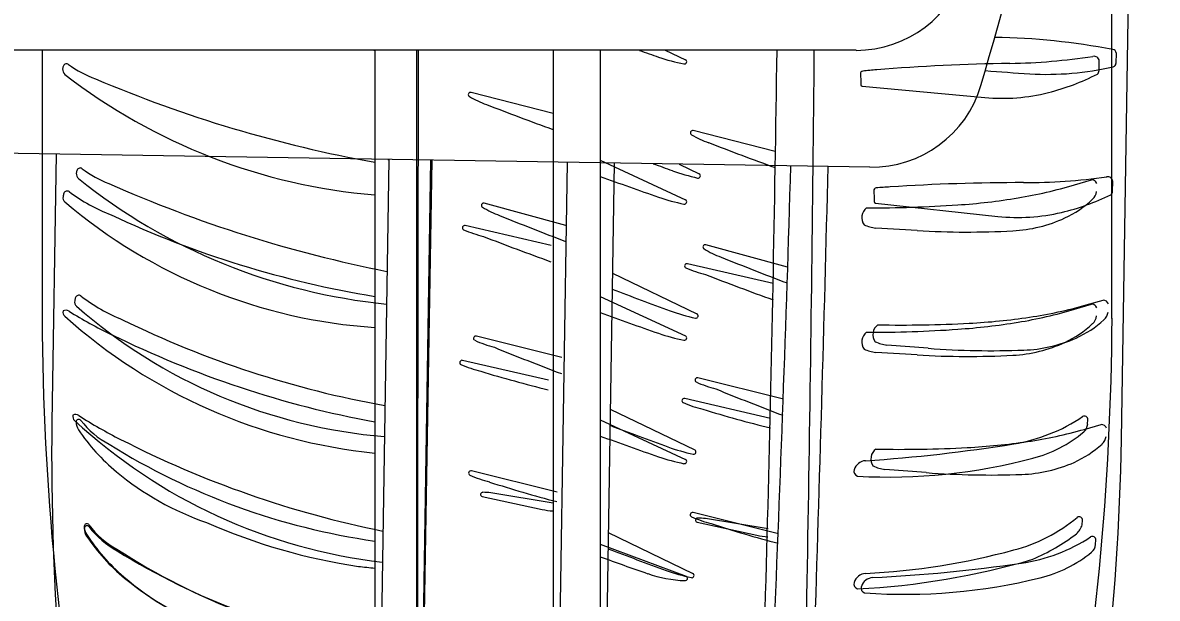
# Model space of a CAD drawing. Extents: x 10133 to 2270741, y 5363 to 1733450.
# Drawn here: x 33527.4 to 33544, y 8413.88 to 8422.31 of the extents above; entities that cross this region are included whole.
import ezdxf

# ---------------------------------------------------------------- set-up
doc = ezdxf.new("R2010")
doc.units = 0
doc.layers.add('StdDetailLabel', color=7, linetype='Continuous')

msp = doc.modelspace()

# ---------------------------------------------------------------- linework, layer by layer
at = {"layer": 'StdDetailLabel'}
for p, q in [((33543.339, 8417.977), (33543.339, 8434.385)), ((33543.479, 8416.208), (33543.739, 8432.613)), ((33539.593, 8421.903), (33525.571, 8421.903)), ((33527.681, 8421.903), (33527.681, 8417.977)), ((33532.549, 8421.903), (33532.549, 8408.006)), ((33535.161, 8421.903), (33535.161, 8408.044)), ((33535.85, 8421.903), (33535.85, 8408.042)), ((33536.801, 8421.903), (33537.095, 8421.766)), ((33543.4, 8421.865), (33543.395, 8421.712)), ((33543.151, 8421.607), (33543.153, 8421.749)), ((33527.979, 8421.63), (33527.979, 8421.63)), ((33528.013, 8421.551), (33528.013, 8421.551)), ((33539.658, 8421.556), (33539.663, 8421.448)), ((33539.663, 8421.447), (33539.664, 8421.398)), ((33539.682, 8421.377), (33541.476, 8421.211)), ((33535.159, 8420.978), (33533.959, 8421.286)), ((33538.411, 8420.42), (33537.211, 8420.728)), ((33539.796, 8420.192), (33525.776, 8420.414)), ((33527.885, 8420.381), (33527.822, 8416.456)), ((33532.753, 8420.304), (33532.533, 8406.409)), ((33535.364, 8420.262), (33535.144, 8406.405)), ((33536.053, 8420.251), (33535.833, 8406.393)), ((33535.85, 8420.292), (33537.095, 8419.714)), ((33537.004, 8420.236), (33537.296, 8420.095)), ((33528.179, 8420.104), (33528.179, 8420.104)), ((33528.211, 8420.024), (33528.211, 8420.024)), ((33542.792, 8419.934), (33543.038, 8420.007)), ((33543.349, 8419.84), (33543.353, 8419.982)), ((33527.987, 8419.761), (33527.987, 8419.761)), ((33539.855, 8419.844), (33539.859, 8419.737)), ((33539.859, 8419.735), (33539.859, 8419.686)), ((33528.013, 8419.682), (33528.013, 8419.682)), ((33535.347, 8419.338), (33534.152, 8419.665)), ((33539.747, 8419.595), (33539.747, 8419.595)), ((33539.876, 8419.665), (33541.667, 8419.471)), ((33535.13, 8419.045), (33533.874, 8419.335)), ((33539.711, 8419.347), (33539.711, 8419.347)), ((33540.488, 8419.263), (33539.883, 8419.298)), ((33538.59, 8418.728), (33537.395, 8419.055)), ((33538.382, 8418.486), (33537.126, 8418.777)), ((33536.027, 8418.641), (33537.263, 8418.044)), ((33528.157, 8418.235), (33528.157, 8418.235)), ((33535.85, 8418.297), (33537.095, 8417.719)), ((33542.963, 8418.173), (33543.211, 8418.243)), ((33527.987, 8418.085), (33527.987, 8418.085)), ((33528.075, 8418.081), (33528.075, 8418.081)), ((33528.182, 8418.156), (33528.182, 8418.156)), ((33542.792, 8418.112), (33543.038, 8418.186)), ((33528.013, 8418.006), (33528.013, 8418.006)), ((33539.913, 8417.883), (33539.913, 8417.883)), ((33535.288, 8417.405), (33534.037, 8417.716)), ((33539.747, 8417.774), (33539.747, 8417.774)), ((33539.873, 8417.635), (33539.873, 8417.635)), ((33540.649, 8417.539), (33540.044, 8417.584)), ((33539.711, 8417.526), (33539.711, 8417.526)), ((33540.488, 8417.442), (33539.883, 8417.477)), ((33535.09, 8417.07), (33533.834, 8417.361)), ((33538.53, 8416.795), (33537.279, 8417.106)), ((33538.342, 8416.512), (33537.086, 8416.802)), ((33528.13, 8416.559), (33528.13, 8416.559)), ((33528.218, 8416.554), (33528.218, 8416.554)), ((33535.996, 8416.647), (33537.232, 8416.049)), ((33528.155, 8416.48), (33528.155, 8416.48)), ((33535.85, 8416.489), (33537.095, 8415.911)), ((33542.934, 8416.351), (33543.182, 8416.421)), ((33542.983, 8416.428), (33542.986, 8416.496)), ((33539.884, 8416.061), (33539.884, 8416.061)), ((33535.217, 8415.432), (33533.966, 8415.742)), ((33539.844, 8415.814), (33539.844, 8415.814)), ((33540.62, 8415.717), (33540.016, 8415.762)), ((33535.161, 8415.269), (33534.247, 8415.421)), ((33534.122, 8415.367), (33534.998, 8415.178)), ((33538.459, 8414.822), (33537.208, 8415.132)), ((33537.266, 8414.99), (33538.142, 8414.801)), ((33538.305, 8414.893), (33537.39, 8415.044)), ((33542.904, 8414.953), (33542.907, 8415.021)), ((33535.967, 8414.839), (33537.203, 8414.241)), ((33543.099, 8414.665), (33543.103, 8414.732)), ((33535.85, 8414.67), (33537.107, 8414.198))]:
    msp.add_line(p, q, dxfattribs=at)
for points in [[(33533.182, 8421.903), (33533.165, 8408.308), (33533.166, 8421.903)], [(33533.385, 8420.294), (33533.153, 8406.701), (33533.369, 8420.294)]]:
    msp.add_lwpolyline(points, dxfattribs=at)
for centre, radius, start, end in [((33474.513, 8441.056), 69.739, 343.61958, 355.15331), ((33539.593, 8423.569), 1.667, 270, 344.5276), ((33541.461, 8412.06), 10.034, 79.1329, 89.0676), ((33534.041, 8434.46), 12.647, 263.1628, 263.2279), ((33551.805, 8465.568), 46.296, 250.5935, 250.9614), ((32957.633, 8430.098), 580.862, 357.831505, 359.191611), ((32641.288, 8429.961), 897.73, 358.603214, 359.48568), ((33543.348, 8421.862), 0.052, 3.3579, 84.3976), ((33528.037, 8421.657), 0.0493, 53.4731, 155.3793), ((33528.975, 8422.924), 1.527, 233.4731, 250.2677), ((33537.647, 8424.541), 2.895, 250.9614, 258.5947), ((33537.081, 8421.736), 0.0332, 258.5947, 65.0976), ((33542.321, 8391.553), 30.162, 90.9031, 94.6132), ((33541.704, 8430.691), 8.98, 270.9031, 278.6904), ((33543.077, 8421.738), 0.0771, 8.0357, 101.9107), ((33543.348, 8421.708), 0.0472, 283.0049, 4.1585), ((33528.138, 8421.611), 0.16, 155.3793, 173.2361), ((33528.102, 8421.636), 0.123, 182.7438, 223.7238), ((33533.258, 8428.317), 8.561, 232.2165, 265.2525), ((33539.695, 8421.562), 0.0377, 95.7384, 189.4425), ((33540.733, 8411.233), 10.418, 94.6132, 95.7384), ((33543.362, 8442.804), 21.28, 264.9399, 266.6974), ((33542.385, 8425.877), 4.326, 266.6974, 283.0049), ((33541.577, 8424.571), 3.39, 284.2057, 297.1795), ((33543.084, 8421.607), 0.0667, 307.9025, 359.446), ((33535.943, 8439.064), 19.105, 246.9388, 259.7673), ((33539.686, 8421.398), 0.0219, 180.8136, 260.0077), ((33539.822, 8421.859), 1.667, 269.092, 343.6196), ((33533.95, 8421.254), 0.0332, 74.6654, 241.1682), ((33534.681, 8422.507), 1.484, 239.7738, 250.4386), ((33541.73, 8423.967), 2.767, 264.7308, 284.2057), ((33550.925, 8464.272), 46.296, 248.8015, 250.0859), ((33537.202, 8420.696), 0.0332, 74.6654, 241.1682), ((33537.933, 8421.948), 1.484, 239.7738, 250.4386), ((33554.176, 8463.714), 46.296, 248.8015, 250.0859), ((33534.443, 8432.836), 12.647, 262.2548, 262.3199), ((33552.698, 8463.659), 46.296, 249.6855, 250.0534), ((32958.038, 8437.609), 580.862, 356.923508, 358.283614), ((32641.731, 8442.485), 897.73, 357.695217, 358.577684), ((33528.337, 8420.082), 0.16, 154.4713, 172.3281), ((33528.301, 8420.107), 0.123, 181.8358, 222.8158), ((33528.237, 8420.13), 0.0493, 52.5651, 154.4713), ((33529.195, 8421.381), 1.527, 232.5651, 249.3597), ((33551.805, 8463.516), 46.296, 249.8409, 250.9614), ((33537.892, 8422.861), 2.895, 250.0534, 257.6867), ((33537.281, 8420.065), 0.0332, 257.6867, 64.1896), ((33542.046, 8428.946), 8.98, 269.9951, 277.7824), ((33543.276, 8419.973), 0.0771, 7.1277, 101.0027), ((33533.563, 8426.706), 8.561, 231.3085, 264.3445), ((33536.418, 8437.41), 19.105, 246.0308, 258.8593), ((33539.892, 8419.85), 0.0377, 94.8304, 188.5345), ((33540.766, 8409.506), 10.418, 93.7052, 94.8304), ((33542.042, 8389.803), 30.162, 89.9951, 93.7052), ((33540.864, 8426.367), 6.716, 279.4273, 286.6814), ((33543.041, 8419.927), 0.0807, 19.6425, 91.4392), ((33528.066, 8419.744), 0.0815, 167.6095, 229.0281), ((33528.269, 8419.716), 0.286, 160.9351, 170.8613), ((33528.045, 8419.793), 0.0493, 53.436, 160.9351), ((33529.645, 8421.95), 2.636, 233.436, 248.7863), ((33537.647, 8422.489), 2.895, 250.9614, 258.5947), ((33537.081, 8419.684), 0.0332, 258.5947, 65.0976), ((33540.468, 8428.752), 9.134, 273.8495, 279.4273), ((33541.821, 8422.828), 3.39, 283.2977, 296.2715), ((33542.012, 8420.825), 1.518, 294.8423, 313.3406), ((33542.921, 8419.862), 0.194, 313.3406, 351.9764), ((33543.282, 8419.842), 0.0667, 306.9945, 358.538), ((33533.061, 8425.625), 7.798, 229.6525, 266.236), ((33534.143, 8419.633), 0.0332, 73.7574, 240.2602), ((33534.894, 8420.874), 1.484, 238.8658, 249.5306), ((33539.853, 8419.453), 0.177, 126.5764, 216.8964), ((33539.786, 8438.885), 19.29, 269.8834, 273.8495), ((33539.88, 8419.686), 0.0219, 179.9056, 259.0997), ((33534.896, 8432.72), 14.611, 244.8716, 260.7594), ((33551.797, 8462.377), 46.296, 247.8935, 249.1779), ((33541.965, 8422.222), 2.767, 263.8228, 283.2977), ((33541.781, 8421.324), 2.068, 272.9562, 294.8423), ((33533.865, 8419.303), 0.0332, 74.6654, 241.1682), ((33534.572, 8420.949), 1.824, 246.6693, 256.2855), ((33539.962, 8419.902), 0.609, 245.6557, 262.5228), ((33541.23, 8431.998), 12.757, 266.6652, 272.9562), ((33550.88, 8462.34), 46.296, 248.8015, 250.1053), ((33537.386, 8419.023), 0.0332, 73.7574, 240.2602), ((33538.136, 8420.264), 1.484, 238.8658, 249.5306), ((33555.04, 8461.767), 46.296, 247.8935, 249.1779), ((33537.117, 8418.744), 0.0332, 74.6654, 241.1682), ((33537.824, 8420.391), 1.824, 246.6693, 256.2855), ((33554.132, 8461.781), 46.296, 248.8015, 250.1053), ((33552.665, 8461.607), 46.296, 248.9329, 250.0534), ((33528.236, 8418.216), 0.0815, 166.7015, 228.1201), ((33528.438, 8418.185), 0.286, 160.0271, 169.9533), ((33528.216, 8418.266), 0.0493, 52.528, 160.0271), ((33529.85, 8420.398), 2.636, 232.528, 247.8783), ((33543.211, 8418.162), 0.0807, 18.7345, 90.5312), ((33528.066, 8418.068), 0.0815, 167.6095, 229.0281), ((33528.027, 8418.015), 0.0813, 54.3683, 119.9508), ((33531.536, 8423.626), 6.537, 238.0234, 244.1989), ((33533.324, 8424.018), 7.798, 228.7445, 265.328), ((33551.805, 8461.521), 46.296, 249.8409, 250.9614), ((33537.859, 8420.809), 2.895, 250.0534, 257.6867), ((33537.249, 8418.014), 0.0332, 257.6867, 64.1896), ((33540.864, 8424.545), 6.716, 279.4273, 286.6814), ((33541.138, 8424.636), 6.716, 278.5193, 285.7734), ((33543.041, 8418.105), 0.0807, 19.6425, 91.4392), ((33543.091, 8418.099), 0.194, 312.4326, 351.0684), ((33567.28, 8418.144), 39.6, 180.2409, 190.8621), ((33533.351, 8423.962), 7.998, 228.1274, 264.247), ((33535.27, 8431.083), 14.611, 243.9636, 259.8514), ((33540.016, 8417.739), 0.177, 125.6684, 215.9884), ((33540.258, 8437.169), 19.29, 268.9754, 272.9415), ((33540.468, 8426.931), 9.134, 273.8495, 279.4273), ((33540.779, 8427.027), 9.134, 272.9415, 278.5193), ((33503.74, 8418.144), 39.6, 349.1379, 359.7591), ((33542.012, 8419.003), 1.518, 294.8423, 313.3406), ((33542.198, 8419.076), 1.518, 293.9343, 312.4326), ((33542.921, 8418.04), 0.194, 313.3406, 351.9764), ((33535.243, 8431.018), 14.805, 243.7357, 259.5185), ((33534.027, 8417.684), 0.0332, 73.7574, 240.2602), ((33537.647, 8420.494), 2.895, 250.9614, 258.5947), ((33537.081, 8417.689), 0.0332, 258.5947, 65.0976), ((33539.853, 8417.632), 0.177, 126.5764, 216.8964), ((33539.786, 8437.063), 19.29, 269.8834, 273.8495), ((33534.76, 8419.318), 1.824, 245.7613, 255.3776), ((33551.722, 8460.445), 46.296, 247.8935, 249.1973), ((33540.133, 8418.186), 0.609, 244.7477, 261.6149), ((33541.781, 8419.502), 2.068, 272.9562, 294.8423), ((33541.975, 8419.578), 2.068, 272.0482, 293.9343), ((33539.962, 8418.081), 0.609, 245.6557, 262.5228), ((33541.23, 8430.176), 12.757, 266.6652, 272.9562), ((33541.593, 8430.26), 12.757, 265.7572, 272.0482), ((33533.826, 8417.329), 0.0332, 74.6654, 241.1682), ((33534.532, 8418.975), 1.824, 246.6693, 256.2855), ((33539.404, 8434.567), 18.157, 253.0131, 256.249), ((33537.27, 8417.074), 0.0332, 73.7574, 240.2602), ((33538.002, 8418.708), 1.824, 245.7613, 255.3776), ((33554.964, 8459.835), 46.296, 247.8935, 249.1973), ((33537.077, 8416.77), 0.0332, 74.6654, 241.1682), ((33537.784, 8418.417), 1.824, 246.6693, 256.2855), ((33528.21, 8416.541), 0.0815, 166.7015, 228.1201), ((33528.17, 8416.488), 0.0813, 53.4603, 119.0428), ((33531.767, 8422.043), 6.537, 237.1155, 243.2909), ((33542.656, 8434.009), 18.157, 253.0131, 256.249), ((33567.419, 8415.995), 39.6, 179.3329, 189.9541), ((33533.587, 8422.35), 7.998, 227.2194, 263.339), ((33528.216, 8416.459), 0.0383, 37.516, 179.465), ((33528.38, 8416.458), 0.203, 179.465, 213.9295), ((33529.266, 8417.266), 1.286, 217.516, 241.892), ((33552.634, 8459.612), 46.296, 248.9329, 250.0534), ((33541.5, 8418.625), 2.519, 279.1647, 304.0205), ((33542.937, 8416.496), 0.0493, 357.1988, 124.0205), ((33542.822, 8416.438), 0.162, 310.0726, 356.4955), ((33543.183, 8416.34), 0.0807, 18.7345, 90.5312), ((33530.637, 8417.976), 2.923, 213.9295, 230.2251), ((33551.805, 8459.713), 46.296, 249.8409, 250.9614), ((33541.109, 8422.814), 6.716, 278.5193, 285.7734), ((33541.689, 8417.785), 1.922, 284.8167, 310.0726), ((33543.062, 8416.278), 0.194, 312.4326, 351.0684), ((33533.964, 8424.648), 10.033, 238.0867, 261.8949), ((33535.59, 8429.375), 14.805, 242.8277, 258.6105), ((33537.828, 8418.815), 2.895, 250.0534, 257.6867), ((33537.217, 8416.019), 0.0332, 257.6867, 64.1896), ((33538.201, 8439.072), 23.231, 273.7758, 279.1647), ((33539.987, 8415.918), 0.177, 125.6684, 215.9884), ((33540.229, 8435.348), 19.29, 268.9754, 272.9415), ((33540.75, 8425.206), 9.134, 272.9415, 278.5193), ((33503.887, 8417.002), 39.6, 348.2299, 358.8511), ((33542.169, 8417.255), 1.518, 293.9343, 312.4326), ((33537.647, 8418.686), 2.895, 250.9614, 258.5947), ((33537.081, 8415.881), 0.0332, 258.5947, 65.0976), ((33539.743, 8415.706), 0.186, 93.7758, 163.0549), ((33540.064, 8423.929), 8.277, 266.8967, 284.8167), ((33531.465, 8418.97), 4.216, 230.2251, 250.9326), ((33533.956, 8415.71), 0.0332, 73.7574, 240.2602), ((33539.639, 8415.738), 0.0773, 163.0549, 251.9458), ((33540.104, 8416.365), 0.609, 244.7477, 261.6149), ((33541.564, 8428.439), 12.757, 265.7572, 272.0482), ((33541.946, 8417.757), 2.068, 272.0482, 293.9343), ((33534.689, 8417.345), 1.824, 245.7613, 255.3776), ((33539.807, 8432.858), 18.157, 252.1051, 255.341), ((33534.129, 8415.397), 0.0312, 85.3217, 257.1161), ((33533.999, 8412.529), 2.903, 85.1092, 87.3869), ((33535.223, 8416.192), 1.039, 257.4689, 266.389), ((33537.199, 8415.1), 0.0332, 73.7574, 240.2602), ((33537.932, 8416.735), 1.824, 245.7613, 255.3776), ((33537.273, 8415.021), 0.0312, 85.3217, 257.1161), ((33537.143, 8412.152), 2.903, 85.1092, 87.3869), ((33541.322, 8416.85), 2.339, 284.3322, 310.1297), ((33542.858, 8415.021), 0.0493, 357.1988, 124.0205), ((33528.334, 8414.93), 0.0383, 36.608, 178.557), ((33528.498, 8414.926), 0.203, 178.557, 213.0215), ((33528.336, 8414.9), 0.0383, 37.516, 179.465), ((33528.5, 8414.898), 0.203, 179.465, 213.9295), ((33529.396, 8415.719), 1.286, 216.608, 240.984), ((33529.386, 8415.706), 1.286, 217.516, 241.892), ((33533.588, 8422.939), 8.69, 246.244, 261.5561), ((33543.05, 8432.248), 18.157, 252.1051, 255.341), ((33542.611, 8415.044), 0.306, 312.617, 342.7315), ((33530.779, 8416.408), 2.923, 213.0215, 229.3171), ((33530.757, 8416.417), 2.923, 213.9295, 230.2251), ((33538.367, 8415.815), 1.039, 257.4689, 266.389), ((33541.651, 8416.884), 2.519, 278.2567, 303.1125), ((33540.944, 8417.309), 3.116, 293.3683, 306.9776), ((33543.054, 8414.733), 0.0493, 356.2908, 123.1125), ((33534.211, 8423.027), 10.033, 237.1787, 260.9869), ((33534.066, 8423.024), 9.969, 237.9767, 261.2479), ((33552.605, 8457.804), 46.296, 248.9329, 250.0534), ((33539.223, 8424.49), 10.262, 272.8409, 285.1314), ((33542.938, 8414.677), 0.162, 309.1646, 355.5875), ((33551.805, 8457.945), 46.296, 249.8409, 250.7523), ((33539.022, 8425.3), 11.303, 273.0087, 286.224), ((33538.676, 8437.381), 23.231, 272.8678, 278.2567), ((33541.826, 8416.042), 1.922, 283.9087, 309.1646), ((33533.881, 8427.637), 13.386, 263.2664, 264.2893), ((33537.153, 8415.983), 1.849, 250.7513, 267.9544), ((33537.799, 8417.007), 2.895, 250.0534, 257.6867), ((33537.189, 8414.211), 0.0332, 257.6867, 64.1896), ((33539.743, 8414.055), 0.186, 93.7758, 163.0549), ((33531.622, 8417.389), 4.216, 229.3171, 250.0246), ((33531.585, 8417.411), 4.216, 230.2251, 250.9326), ((33537.093, 8414.168), 0.0332, 258.5947, 65.0976), ((33539.639, 8414.087), 0.0773, 163.0549, 251.9458), ((33539.848, 8413.994), 0.186, 92.8678, 162.1469), ((33540.298, 8422.211), 8.277, 265.9887, 283.9087), ((33539.744, 8414.027), 0.0773, 162.1469, 251.0378)]:
    msp.add_arc(centre, radius, start, end, dxfattribs=at)

doc.saveas('drawing.dxf')
